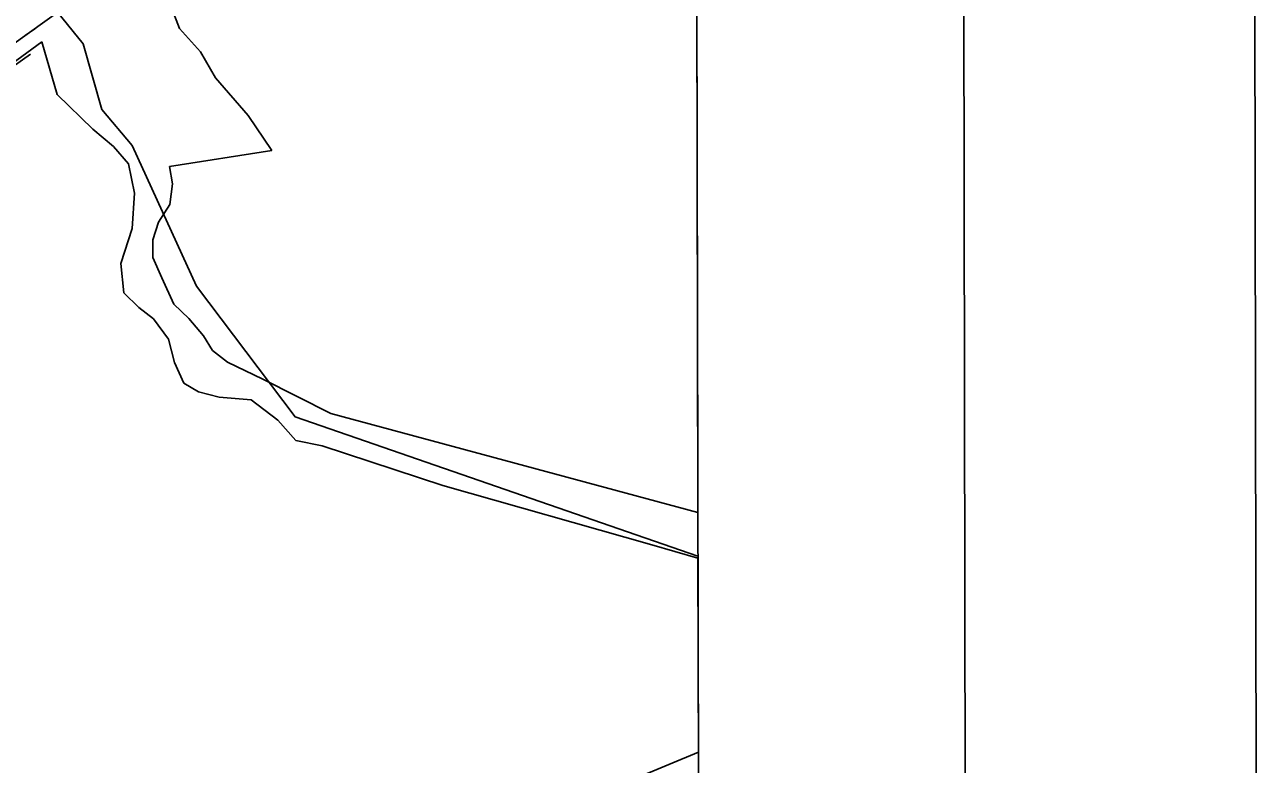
# Model space of a CAD drawing. Extents: x 3329297 to 3367176, y 649250 to 674653.
# Drawn here: x 3363052 to 3366593, y 657533 to 659651 of the extents above; entities that cross this region are included whole.
import ezdxf

# ---------------------------------------------------------------- set-up
doc = ezdxf.new("R2010")
doc.units = 0
for name, color, linetype in [('G-ANNO-NPLT', 7, 'Continuous'), ('V-ANNO-SYMB', 7, 'Continuous'), ('V-GRID-FRAM', 7, 'Continuous'), ('V-SITE-VEGE', 7, 'Continuous'), ('V-TOPO-SHOR', 7, 'Continuous'), ('V-UTIL-LINE', 7, 'Continuous')]:
    doc.layers.add(name, color=color, linetype=linetype)

msp = doc.modelspace()

# ---------------------------------------------------------------- linework, layer by layer
at = {"layer": 'G-ANNO-NPLT'}
msp.add_lwpolyline([(3329926.3, 649833.7), (3366592.9, 649903), (3366547.2, 674069.7), (3329880.6, 674000.3)], close=True, dxfattribs=at)
at = {"layer": 'V-ANNO-SYMB'}
msp.add_lwpolyline([(3332675.2, 650464), (3365758.4, 650526.5), (3365715, 673443), (3332631.9, 673380.5), (3332675.2, 650464)], dxfattribs=at)
at = {"layer": 'V-GRID-FRAM'}
msp.add_lwpolyline([(3333403.5, 672816.3), (3364945.5, 672875.9), (3364987.9, 654691.7), (3333429.9, 654632), (3333403.5, 672816.3)], dxfattribs=at)
at = {"layer": 'V-SITE-VEGE'}
for p, q in [((3364973.7, 660763.7), (3364979.6, 658254.4)), ((3363495.5, 659640), (3363469.5, 659706.9)), ((3363555, 659573.6), (3363495.5, 659640)), ((3361693.5, 658578.6), (3363101.1, 659601.9)), ((3363101.1, 659601.9), (3363144.9, 659451.3)), ((3363597.9, 659498.5), (3363555, 659573.6)), ((3363691.5, 659390.5), (3363597.9, 659498.5)), ((3363144.9, 659451.3), (3363246.8, 659351.8)), ((3363759.9, 659290.6), (3363691.5, 659390.5)), ((3363246.8, 659351.8), (3363306.2, 659302.2)), ((3363306.2, 659302.2), (3363348.7, 659252.3)), ((3363466.4, 659245.3), (3363759.9, 659290.6)), ((3363348.7, 659252.3), (3363366.5, 659168.6)), ((3363475.4, 659195), (3363466.4, 659245.3)), ((3363366.5, 659168.6), (3363359.3, 659067.8)), ((3363467.7, 659136.2), (3363475.4, 659195)), ((3363434.7, 659085.4), (3363467.7, 659136.2)), ((3363359.3, 659067.8), (3363326.8, 658966.7)), ((3363418.4, 659034.9), (3363434.7, 659085.4)), ((3363419, 658984.6), (3363418.4, 659034.9)), ((3363444.9, 658926.1), (3363419, 658984.6)), ((3363326.8, 658966.7), (3363336.2, 658882.9)), ((3363479.4, 658851), (3363444.9, 658926.1)), ((3363336.2, 658882.9), (3363378.7, 658841.4)), ((3363521.8, 658809.5), (3363479.4, 658851)), ((3363378.7, 658841.4), (3363421.1, 658808.4)), ((3363421.1, 658808.4), (3363463.7, 658750.1)), ((3363564.4, 658759.7), (3363521.8, 658809.5)), ((3363463.7, 658750.1), (3363481.3, 658683.2)), ((3363590.1, 658718), (3363564.4, 658759.7)), ((3363632.5, 658684.9), (3363590.1, 658718)), ((3363481.3, 658683.2), (3363507.2, 658624.7)), ((3363733.8, 658635.7), (3363632.5, 658684.9)), ((3363928.1, 658537.3), (3363733.8, 658635.7)), ((3363507.2, 658624.7), (3363549.5, 658600)), ((3363549.5, 658600), (3363608.4, 658583.9)), ((3363608.4, 658583.9), (3363700.9, 658576.6)), ((3363700.9, 658576.6), (3363777.2, 658518.8)), ((3364979.6, 658254.4), (3363928.1, 658537.3)), ((3363777.2, 658518.8), (3363828.2, 658460.6)), ((3363828.2, 658460.6), (3363904, 658444.7)), ((3363904, 658444.7), (3364249.7, 658331.2)), ((3364249.7, 658331.2), (3364848, 658161.9)), ((3364848, 658161.9), (3364979.9, 658123)), ((3364979.9, 658123), (3364981.2, 657567.7)), ((3364981.2, 657567.7), (3363375.9, 656902.9))]:
    msp.add_line(p, q, dxfattribs=at)
at = {"layer": 'V-TOPO-SHOR'}
for points in [[(3364979.9, 658129), (3363826.1, 658528.2), (3363543.6, 658902.2), (3363359.7, 659304.8), (3363272.8, 659408.6), (3363219.4, 659595.8), (3362982.8, 659889.4), (3362912.7, 660031.4), (3362928.7, 660387.3), (3362846.9, 660394.8), (3362193.3, 659866.8), (3361190.7, 659299.9), (3360459, 659195.6), (3359917.6, 659085.5), (3359093, 658566.9), (3358662.5, 658348.9), (3358270.9, 658006.7), (3358035.6, 657703.8), (3357795.8, 657264.2)], [(3357930.6, 655869.6), (3361861.3, 658710.5), (3363068.9, 659566.4)]]:
    msp.add_lwpolyline(points, dxfattribs=at)
at = {"layer": 'V-UTIL-LINE'}
for points in [[(3358438, 656311.8), (3363166.6, 659701.2), (3364971.6, 661008)], [(3363052.9, 659619.7), (3363080.6, 659639.5)]]:
    msp.add_lwpolyline(points, dxfattribs=at)

doc.saveas('drawing.dxf')
